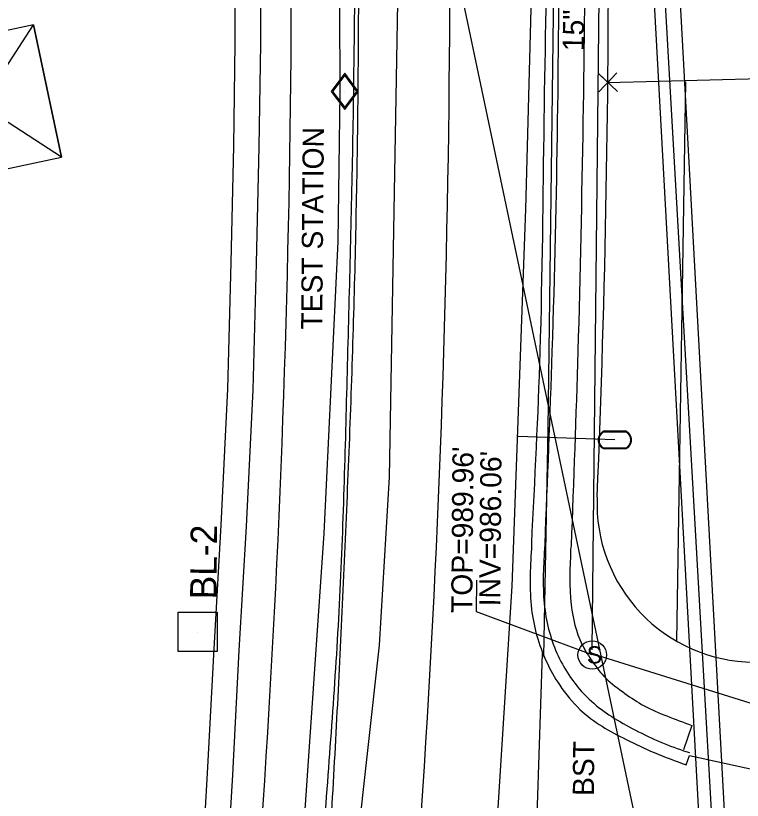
# Model space of a CAD drawing. Extents: x 1614427 to 1617186, y 896524 to 905462.
# Drawn here: x 1616608.8 to 1616746.3, y 902069.8 to 902218.4 of the extents above; entities that cross this region are included whole.
import ezdxf

# ---------------------------------------------------------------- set-up
doc = ezdxf.new("R2010")
doc.units = 0
for name, color, linetype in [('CTL Secondary Horizontal and Vertical CELL', 7, 'Continuous'), ('CTL Secondary Horizontal and Vertical Text', 7, 'Continuous'), ('Exist Horizontal Alignment', 7, 'Continuous'), ('Exist Property Corner CELL', 7, 'Continuous'), ('Exist Property Line', 7, 'Continuous'), ('Exist Right of Way Easement Line', 7, 'Continuous'), ('Exist Right of Way Line', 7, 'Continuous'), ('Exist Roads Curbs', 7, 'Continuous'), ('Exist Roads EOP', 7, 'Continuous'), ('Exist Roads EOP Other', 7, 'Continuous'), ('Exist Roads EOP Text', 7, 'Continuous'), ('Exist Roads EOT', 7, 'Continuous'), ('Exist Structure Minor Pipes RCP 15 Inch', 7, 'Continuous'), ('Exist Structure Minor Pipes RCP 15 Inch Invert', 7, 'Continuous'), ('Exist Structure Minor Pipes RCP 15 Inch Text', 7, 'Continuous'), ('Exist Structure Minor Storm Sewer Manhole CELL', 7, 'Continuous'), ('Exist Structure Minor Storm Sewer Manhole Leader', 7, 'Continuous'), ('Exist Structure Minor Storm Sewer Manhole Top Elevation', 7, 'Continuous'), ('Exist Utilities Gas Meter CELL', 7, 'Continuous'), ('Exist Utilities Gas UG Line SUE LOS B', 7, 'Continuous'), ('Exist Utilities Gas Valve CELL', 7, 'Continuous'), ('Exist Utilities Power Tower CELL', 7, 'Continuous'), ('Exist Utilities Power UG Cable SUE LOS D', 7, 'Continuous'), ('Exist Utilities Telephone UG Cable SUE LOS B', 7, 'Continuous'), ('Exist Utilities Telephone UG FO SUE LOS B', 7, 'Continuous'), ('Exist Utilities Telephone UG FO SUE LOS D', 7, 'Continuous'), ('Exist Utilities TV UG FO Cable SUE LOS D', 7, 'Continuous'), ('Exist Utilities Water Meter CELL', 7, 'Continuous'), ('Exist Utilities Water UG Line SUE LOS B', 7, 'Continuous')]:
    doc.layers.add(name, color=color, linetype=linetype)

# ---------------------------------------------------------------- blocks, each defined once
blk = doc.blocks.new('CTL SECONDARY HORIZONTAL AND VERTICAL')
at = {"layer": 'CTL Secondary Horizontal and Vertical CELL'}
blk.add_line((0, 0), (0, 0), dxfattribs=at)
blk.add_lwpolyline([(-0.1043, 0.0004), (0.0005, 0.1052), (0.1055, 0.0002), (0.0007, -0.1047)], close=True, dxfattribs=at)
blk = doc.blocks.new('EXIST STRUCTURE MINOR STORM SEWER MANHOLE')
at = {"layer": 'Exist Structure Minor Storm Sewer Manhole CELL'}
blk.add_circle((0, 0), 0.0539, dxfattribs=at)
blk.add_text('S', height=0.065, dxfattribs=at).set_placement((-0.0206, -0.032))
blk = doc.blocks.new('EXIST UTILITIES WATER METER')
at = {"layer": 'Exist Utilities Water Meter CELL'}
blk.add_line((0, 0), (0, 0), dxfattribs=at)
for points in [[(-0.0408, 0.034), (0.0408, 0.034)], [(-0.0408, 0.0312), (0.0408, 0.0312)], [(0.0408, -0.0312), (-0.0413, -0.0312)], [(0.0408, -0.034), (-0.0413, -0.034)]]:
    blk.add_lwpolyline(points, dxfattribs=at)
for centre, radius, start, end in [((-0.0261, -0.0001), 0.0371, 113.178, 245.9794), ((-0.0259, -0.0001), 0.0347, 115.3009, 243.7824), ((0.0259, 0), 0.0371, 293.6483, 66.3084), ((0.0261, 0), 0.0345, 295.1272, 64.8728)]:
    blk.add_arc(centre, radius, start, end, dxfattribs=at)
blk = doc.blocks.new('EXIST UTILITIES GAS VALVE')
at = {"layer": 'Exist Utilities Gas Valve CELL'}
blk.add_line((0, 0), (0, 0), dxfattribs=at)
blk.add_lwpolyline([(0, 0.0683), (-0.0508, 0), (0, -0.0683), (0.0508, 0), (0, 0.0683)], dxfattribs=at)
blk.add_lwpolyline([(0.0458, 0), (0, 0.0615), (-0.0458, 0), (0, -0.0615)], close=True, dxfattribs=at)

msp = doc.modelspace()

# ---------------------------------------------------------------- linework, layer by layer
at = {"layer": 'Exist Horizontal Alignment'}
msp.add_arc((1614235.45, 902230.14), 2455.53, 356.08333, 2.98333, dxfattribs=at)
at = {"layer": 'Exist Property Corner CELL'}
msp.add_line((1616720.86, 902205.76), (1616720.86, 902205.76), dxfattribs=at)
msp.add_lwpolyline([(1616719.14, 902203.95), (1616722.59, 902207.57), (1616720.86, 902205.76), (1616719.05, 902207.48), (1616722.67, 902204.04)], dxfattribs=at)
at = {"layer": 'Exist Property Line'}
msp.add_line((1616720.86, 902205.76), (1616924.52, 902210.68), dxfattribs=at)
at = {"layer": 'Exist Right of Way Easement Line'}
msp.add_line((1616733.92, 902099.93), (1616735.65, 902205.83), dxfattribs=at)
at = {"layer": 'Exist Right of Way Line'}
msp.add_line((1616010.65, 905462.23), (1616993.32, 900797.76), dxfattribs=at)
for centre, radius, start, end in [((1614235.45, 902230.14), 2485.53, 357.62671, 2.98333), ((1614235.45, 902230.14), 2425.53, 356.08333, 2.98333), ((1616748.82, 902125.97), 30, 177.6267, 269.2466)]:
    msp.add_arc(centre, radius, start, end, dxfattribs=at)
at = {"layer": 'Exist Roads Curbs'}
for p, q in [((1616708.91, 902118.28), (1616708.86, 902117.45)), ((1616735.21, 902079.21), (1616736.35, 902078.85))]:
    msp.add_line(p, q, dxfattribs=at)
for points in [[(1616711.07, 902282.06), (1616711.54, 902240.78), (1616711.3, 902198.45), (1616710.29, 902154.83), (1616708.91, 902118.28)], [(1616708.86, 902117.45), (1616708.9, 902106.37), (1616711.47, 902097.16), (1616713.82, 902093.09), (1616717.31, 902088.99), (1616721.06, 902086.03), (1616725.48, 902083.44), (1616730.31, 902081.08), (1616735.21, 902079.21)]]:
    msp.add_spline(points, degree=3, dxfattribs=at)
at = {"layer": 'Exist Roads EOP'}
msp.add_line((1616706.39, 902118.44), (1616706.4, 902117.47), dxfattribs=at)
msp.add_lwpolyline([(1616735.72, 902076.55), (1616736.31, 902078.34), (1616751.61, 902074.96), (1616794.12, 902074.08), (1616833.63, 902073.55), (1616876.66, 902073.09), (1616919.02, 902072.24), (1616961.16, 902071.7), (1616995.87, 902071.17)], dxfattribs=at)
for points in [[(1616700.66, 902435.94), (1616702.18, 902418.73), (1616703.04, 902404.79), (1616704.57, 902383.66), (1616705.67, 902361.58), (1616706.31, 902348.15), (1616707.03, 902335.33), (1616707.82, 902320.47), (1616708.2, 902308.47), (1616708.4, 902295.6), (1616708.73, 902282.72), (1616709.32, 902240.78), (1616708.76, 902198.62), (1616708, 902154.76), (1616706.39, 902118.44)], [(1616655.28, 901931.6), (1616660.06, 901975.76), (1616663.88, 902018.68), (1616667.04, 902062.5), (1616670.01, 902105.53), (1616671.54, 902149.52), (1616672.6, 902193.68), (1616673.08, 902239.26), (1616672.8, 902282.74), (1616671, 902328.37), (1616668.63, 902372.54), (1616666.77, 902402.14), (1616664.33, 902433.03)], [(1616706.4, 902117.47), (1616706.43, 902106.02), (1616709.2, 902096.18), (1616711.76, 902091.62), (1616715.59, 902087.04), (1616719.77, 902083.84), (1616724.34, 902081.35), (1616729.62, 902078.87), (1616735.72, 902076.55)]]:
    msp.add_spline(points, degree=3, dxfattribs=at)
at = {"layer": 'Exist Roads EOP Other'}
for p, q in [((1616713.91, 902118.06), (1616713.83, 902117.33)), ((1616736.74, 902084), (1616735.16, 902079.4))]:
    msp.add_line(p, q, dxfattribs=at)
for points in [[(1616650.36, 902213.15), (1616650.27, 902239.23), (1616650.02, 902264.88), (1616649.44, 902290.16), (1616648.51, 902316.11), (1616647.25, 902342.52), (1616646.14, 902367.57), (1616644.85, 902387.63), (1616643.4, 902403.89), (1616641.55, 902422), (1616639.65, 902441.45), (1616637.53, 902461.4), (1616635.2, 902482.65), (1616632, 902508.68)], [(1616655.16, 902213.08), (1616655.16, 902239.25), (1616654.9, 902264.94), (1616654.33, 902290.29), (1616653.39, 902316.3), (1616652.13, 902342.73), (1616651.02, 902367.82), (1616649.72, 902387.98), (1616648.26, 902404.34), (1616646.41, 902422.47), (1616644.51, 902441.92), (1616642.39, 902461.9), (1616640.05, 902483.2), (1616636.84, 902509.29)], [(1616643.74, 902051.78), (1616645.12, 902074.94), (1616646.33, 902098.48), (1616647.68, 902121.92), (1616648.97, 902147.7), (1616649.55, 902171.64), (1616650.07, 902193.65), (1616650.36, 902213.15)], [(1616648.53, 902051.49), (1616649.92, 902074.68), (1616651.12, 902098.22), (1616652.47, 902121.66), (1616653.77, 902147.52), (1616654.35, 902171.52), (1616654.87, 902193.56), (1616655.16, 902213.08)]]:
    msp.add_lwpolyline(points, dxfattribs=at)
for points in [[(1616716.14, 902275.65), (1616716.52, 902240.91), (1616716.15, 902198.42), (1616715.2, 902154.87), (1616713.91, 902118.06)], [(1616713.83, 902117.33), (1616713.94, 902106.82), (1616715.96, 902099.38), (1616718.02, 902095.99), (1616720.46, 902092.98), (1616724.09, 902090.07), (1616727.73, 902087.73), (1616732.03, 902085.79), (1616736.74, 902084)]]:
    msp.add_spline(points, degree=3, dxfattribs=at)
at = {"layer": 'Exist Roads EOT'}
msp.add_spline([(1616657.03, 901931.53), (1616661.72, 901975.47), (1616665.32, 902018.62), (1616668.31, 902062.36), (1616670.59, 902105.52), (1616672.4, 902149.47), (1616673.48, 902193.66), (1616673.75, 902239.27), (1616673.47, 902282.77), (1616672.23, 902328.42), (1616670.01, 902372.56), (1616668.01, 902402.36), (1616665.45, 902433.28)], degree=3, dxfattribs=at)
at = {"layer": 'Exist Structure Minor Pipes RCP 15 Inch'}
for p, q in [((1616720.08, 902307.67), (1616717.86, 902098.31)), ((1616720.08, 902307.67), (1616717.86, 902098.31)), ((1616775.83, 902079.48), (1616718.9, 902097.22))]:
    msp.add_line(p, q, dxfattribs=at)
at = {"layer": 'Exist Structure Minor Storm Sewer Manhole Leader'}
msp.add_lwpolyline([(1616717.91, 902097.34), (1616696.01, 902105.52), (1616696.06, 902111.52)], dxfattribs=at)
at = {"layer": 'Exist Utilities Gas UG Line SUE LOS B'}
msp.add_lwpolyline([(1616661.01, 902037.25), (1616663.33, 902064.4), (1616667.18, 902120.35), (1616669.8, 902175.63), (1616670.18, 902203.89), (1616670, 902252.83), (1616667.06, 902308.42), (1616666.18, 902342.89), (1616662.96, 902384.82), (1616659.36, 902418.53), (1616657.17, 902446.04), (1616652.37, 902490.94), (1616648.49, 902520.82), (1616640.31, 902575.63), (1616630.24, 902629.08), (1616624.64, 902659), (1616610.54, 902718.34), (1616603.5, 902747.83), (1616594.95, 902779.96), (1616588.83, 902805.4), (1616574.94, 902856.71)], dxfattribs=at)
at = {"layer": 'Exist Utilities Power Tower CELL'}
msp.add_lwpolyline([(1616592.47, 902186.28), (1616617.49, 902191.62), (1616612.15, 902216.64), (1616587.13, 902211.3), (1616592.47, 902186.28), (1616612.15, 902216.64), (1616617.49, 902191.62), (1616587.13, 902211.3)], dxfattribs=at)
at = {"layer": 'Exist Utilities Power UG Cable SUE LOS D'}
msp.add_line((1616739.9, 902034.14), (1616729.53, 902223.32), dxfattribs=at)
at = {"layer": 'Exist Utilities Telephone UG Cable SUE LOS B'}
msp.add_lwpolyline([(1616656.18, 902051.21), (1616671.87, 902049.35), (1616673.37, 902060.47), (1616677.62, 902099.17), (1616679.56, 902131), (1616682.04, 902274.91), (1616677.66, 902369.06), (1616673.54, 902414.87), (1616672.97, 902415.98), (1616670.64, 902416.97), (1616666.17, 902416.66), (1616663.13, 902416.28), (1616653.85, 902415.38)], dxfattribs=at)
at = {"layer": 'Exist Utilities Telephone UG FO SUE LOS B'}
for points in [[(1616708.77, 902097.06), (1616709.58, 902140.25), (1616710.58, 902218.49), (1616710.01, 902283.99), (1616708.01, 902353.12), (1616701.91, 902435.97), (1616696.63, 902483.57), (1616691.69, 902526.33), (1616686.21, 902567.93), (1616679.63, 902610.92), (1616669.49, 902655.34), (1616656.06, 902717.52), (1616648.63, 902743.65), (1616630.5, 902815.16), (1616628.69, 902826.2), (1616634.94, 902830.28)], [(1616583, 901316.53), (1616602.93, 901389.19), (1616611.41, 901436.2), (1616627.53, 901512.28), (1616643.11, 901593.04), (1616647.49, 901611.03), (1616645.52, 901612.27), (1616650.47, 901635.14), (1616653.42, 901650.24), (1616659.31, 901688.22), (1616659.33, 901688.62), (1616660.8, 901715.96), (1616675.12, 901794.59), (1616685.37, 901862.2), (1616699.64, 901980.75), (1616706.3, 902030.47), (1616708.52, 902097.65)]]:
    msp.add_lwpolyline(points, dxfattribs=at)
at = {"layer": 'Exist Utilities Telephone UG FO SUE LOS D'}
msp.add_lwpolyline([(1616672.21, 901702.3), (1616744.81, 902033.13), (1616734.48, 902223.1)], dxfattribs=at)
at = {"layer": 'Exist Utilities TV UG FO Cable SUE LOS D'}
msp.add_lwpolyline([(1616742.45, 902033.61), (1616731.67, 902222.81), (1616717.86, 902408.9), (1616693.14, 902610.5), (1616650.43, 902782.74), (1616615.07, 902920.36)], dxfattribs=at)
at = {"layer": 'Exist Utilities Water UG Line SUE LOS B'}
msp.add_line((1616722.2, 902138.05), (1616703.91, 902138.71), dxfattribs=at)
msp.add_lwpolyline([(1616682.85, 901889.35), (1616688.26, 901932.45), (1616696.61, 902016.19), (1616699.26, 902055.42), (1616702.78, 902110.39), (1616705.34, 902181.72), (1616707.31, 902255.35), (1616706.62, 902316.75), (1616703.14, 902377.45), (1616699.12, 902434.84), (1616686.86, 902524.85), (1616669.78, 902622.34), (1616658.13, 902681.62), (1616634.87, 902784.56), (1616617.17, 902853.52), (1616602.15, 902900.61), (1616584.28, 902954.24), (1616571.86, 902993.81)], dxfattribs=at)
msp.add_lwpolyline([(1616682.85, 901889.35), (1616688.26, 901932.45), (1616696.61, 902016.19), (1616699.26, 902055.42), (1616702.78, 902110.39), (1616705.34, 902181.72), (1616707.31, 902255.35), (1616706.62, 902316.75), (1616703.14, 902377.45), (1616699.12, 902434.84), (1616686.86, 902524.85), (1616669.78, 902622.34), (1616658.13, 902681.62), (1616634.87, 902784.56), (1616617.17, 902853.52), (1616602.15, 902900.61), (1616584.28, 902954.24), (1616571.86, 902993.81)], dxfattribs=at)

# ---------------------------------------------------------------- block references
at = {"layer": 'CTL Secondary Horizontal and Vertical CELL', "xscale": 50, "yscale": 49.99999999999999, "rotation": 44.99999999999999}
msp.add_blockref('CTL SECONDARY HORIZONTAL AND VERTICAL', (1616643.22, 902101.69), dxfattribs=at)
msp.add_blockref('CTL SECONDARY HORIZONTAL AND VERTICAL', (1616643.22, 902101.69), dxfattribs=at)
at = {"layer": 'Exist Structure Minor Storm Sewer Manhole CELL', "xscale": 50, "yscale": 50}
msp.add_blockref('EXIST STRUCTURE MINOR STORM SEWER MANHOLE', (1616717.91, 902097.34), dxfattribs=at)
at = {"layer": 'Exist Utilities Gas Valve CELL', "xscale": 50, "yscale": 50}
msp.add_blockref('EXIST UTILITIES GAS VALVE', (1616671.07, 902204.05), dxfattribs=at)
at = {"layer": 'Exist Utilities Water Meter CELL', "xscale": 50, "yscale": 50}
msp.add_blockref('EXIST UTILITIES WATER METER', (1616722.2, 902138.05), dxfattribs=at)

# ---------------------------------------------------------------- texts
at = {"layer": 'CTL Secondary Horizontal and Vertical Text'}
msp.add_text('BL-2', height=5, rotation=89.5333, dxfattribs=at).set_placement((1616646.8, 902107.86))
at = {"layer": 'Exist Roads EOP Text'}
msp.add_text('BST', height=4, rotation=89.5333, dxfattribs=at).set_placement((1616718.23, 902070.65))
at = {"layer": 'Exist Structure Minor Pipes RCP 15 Inch Invert'}
msp.add_text("INV=986.06'", height=4, rotation=89.5333, dxfattribs=at).set_placement((1616700.51, 902106.53))
at = {"layer": 'Exist Structure Minor Pipes RCP 15 Inch Text'}
msp.add_text('15" RCP', height=4, rotation=89.3914, dxfattribs=at).set_placement((1616716.31, 902211.65))
at = {"layer": 'Exist Structure Minor Storm Sewer Manhole Top Elevation'}
msp.add_text("TOP=989.96'", height=4, rotation=89.5333, dxfattribs=at).set_placement((1616695.21, 902105.28))
at = {"layer": 'Exist Utilities Gas Meter CELL'}
msp.add_text('TEST STATION', height=4, rotation=89.5333, dxfattribs=at).set_placement((1616666.81, 902158.94))

doc.saveas('drawing.dxf')
